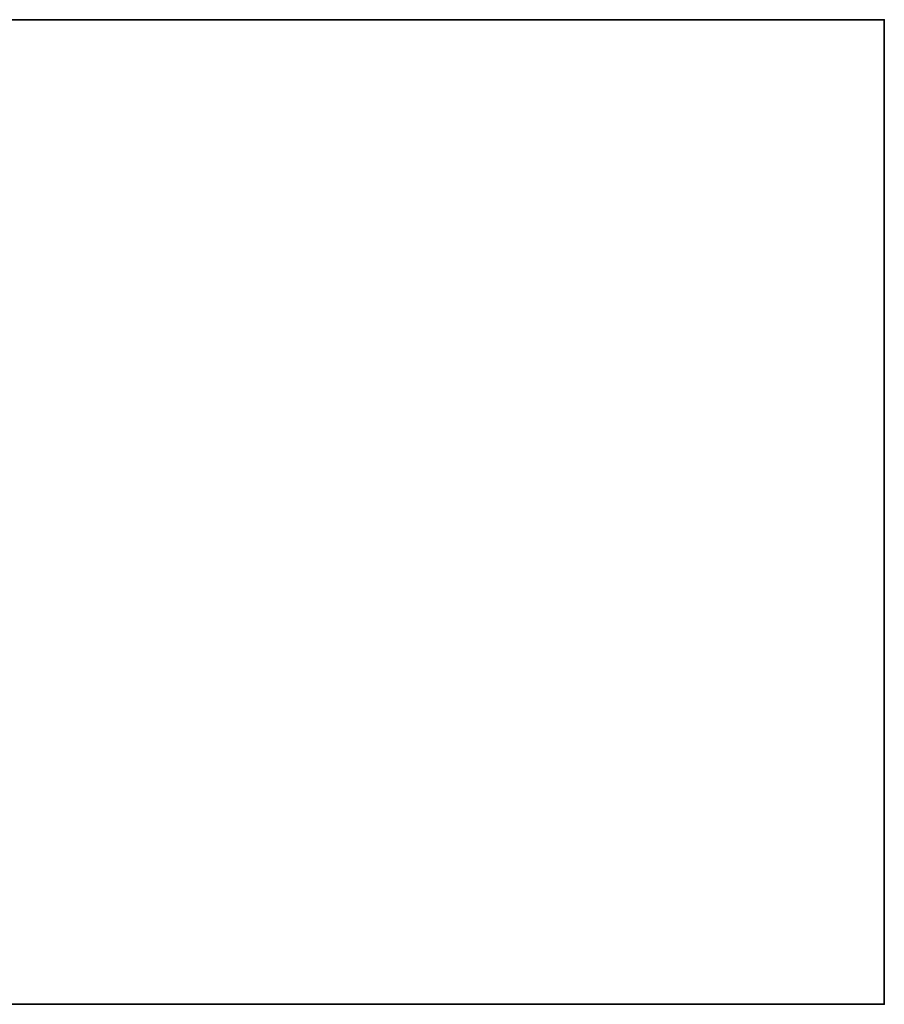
# Model space of a CAD drawing. Header units: millimetres. Extents: x -587 to 3688, y -115 to 120.
# Tile 616 of 656: x 2031 to 2162, y -40 to 110. Entities that reach past the tile are written whole.
import ezdxf

# ---------------------------------------------------------------- set-up
doc = ezdxf.new("R2010")
doc.units = ezdxf.units.MM
doc.layers.add('152', color=7, linetype='Continuous', true_color=0xffffff)

# ---------------------------------------------------------------- blocks, each defined once
blk = doc.blocks.new('UG_SURFACE_002')
at = {"layer": '152', "color": 252, "linetype": 'Continuous', "lineweight": 35}
for points in [[(2162.5, -40, 2198), (2162.5, 110, 2198), (837.5, 110, 2198), (837.5, -40, 2198)], [(837.5, 110, 2198), (2162.5, 110, 2198), (2012.5, 110, 2048), (987.5, 110, 2048)], [(2012.5, -40, -7), (2012.5, 110, -7), (2162.5, 110, -7), (2162.5, -40, -7)], [(2162.5, 110, 2198), (2162.5, 110, -7), (2012.5, 110, -7), (2012.5, 110, 2048)], [(2162.5, -40, -7), (2162.5, 110, -7), (2162.5, 110, 2198), (2162.5, -40, 2198)], [(2162.5, -40, 2198), (837.5, -40, 2198), (987.5, -40, 2048), (2012.5, -40, 2048)], [(2012.5, -40, 2048), (2012.5, -40, -7), (2162.5, -40, -7), (2162.5, -40, 2198)]]:
    blk.add_3dface(points, dxfattribs=at)

msp = doc.modelspace()

# ---------------------------------------------------------------- linework, layer by layer
at = {"layer": '152', "color": 252, "linetype": 'Continuous', "lineweight": -3, "true_color": 0x939598}
for p, q in [((837.5, 110, 2198), (2162.5, 110, 2198)), ((2012.5, 110, -7), (2162.5, 110, -7)), ((2162.5, -40, 2198), (2162.5, 110, 2198)), ((2162.5, 110, 2198), (2162.5, 110, -7)), ((2162.5, 110, -7), (2162.5, -40, -7)), ((837.5, -40, 2198), (2162.5, -40, 2198)), ((2012.5, -40, -7), (2162.5, -40, -7)), ((2162.5, -40, 2198), (2162.5, -40, -7))]:
    msp.add_line(p, q, dxfattribs=at)

# ---------------------------------------------------------------- block references
msp.add_blockref('UG_SURFACE_002', (0, 0), dxfattribs=at)

doc.saveas('drawing.dxf')
